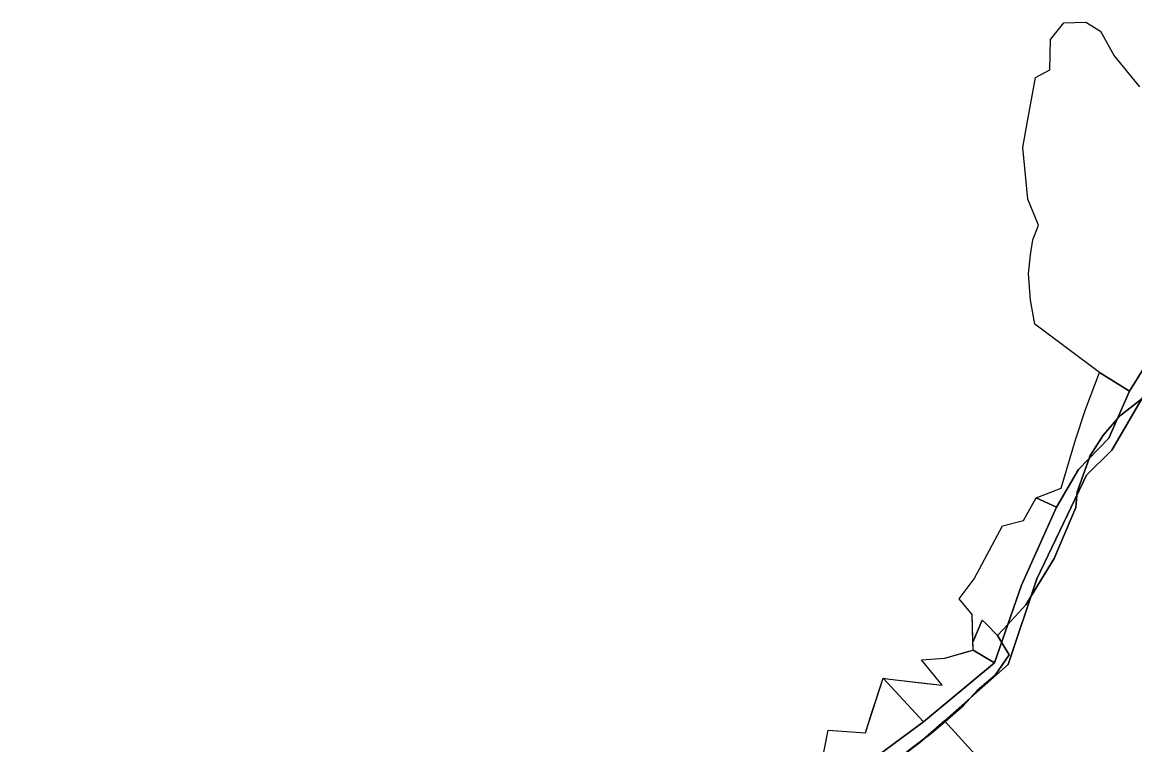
# Model space of a CAD drawing. Extents: x -502026 to -497664, y -1143484 to -1138019.
# Drawn here: x -499892.7 to -499523.9, y -1138567.4 to -1138327.6 of the extents above; entities that cross this region are included whole.
import ezdxf

# ---------------------------------------------------------------- set-up
doc = ezdxf.new("R2010")
doc.units = 0
for name, color, linetype in [('25', 7, 'Continuous'), ('43', 7, 'Continuous'), ('55', 7, 'Continuous'), ('62', 7, 'Continuous')]:
    doc.layers.add(name, color=color, linetype=linetype)

msp = doc.modelspace()

# ---------------------------------------------------------------- linework, layer by layer
at = {"layer": '25'}
msp.add_lwpolyline([(-499520.54, -1138441.91), (-499525.63, -1138450.02), (-499535.53, -1138443.84), (-499557.07, -1138427.87), (-499558.44, -1138419.88), (-499559.08, -1138411.14), (-499558.46, -1138404.79), (-499557.71, -1138399.85), (-499555.85, -1138394.97), (-499559.33, -1138386.33), (-499561, -1138369.2), (-499559.54, -1138361.14), (-499556.78, -1138345.95), (-499552, -1138343.45), (-499551.87, -1138333.34), (-499547.42, -1138327.79), (-499540.08, -1138327.63), (-499535.29, -1138330.65), (-499530.72, -1138338.78), (-499522.27, -1138349.07)], dxfattribs=at)
at = {"layer": '43'}
for points in [[(-499525.63, -1138450.02), (-499532.51, -1138465.69), (-499542.59, -1138476.1), (-499549.8, -1138488.49), (-499556.55, -1138485.4), (-499548.26, -1138482.26), (-499543.51, -1138466.17), (-499540.22, -1138456.11), (-499535.53, -1138443.84)], [(-499570.42, -1138540.15), (-499593.97, -1138559.74), (-499607.33, -1138545.31), (-499605.04, -1138545.58), (-499587.77, -1138547.63), (-499594.54, -1138539.17), (-499586.82, -1138538.61), (-499577.5, -1138535.94)], [(-499593.97, -1138559.74), (-499654.8, -1138604.74), (-499673.9, -1138611.09), (-499680.28, -1138604.82), (-499679.86, -1138586.43), (-499675.7, -1138582.4), (-499654.86, -1138585.01), (-499640.42, -1138582.71), (-499627.69, -1138573.83), (-499625.48, -1138562.56), (-499613.17, -1138563.39), (-499607.33, -1138545.31)]]:
    msp.add_lwpolyline(points, close=True, dxfattribs=at)
at = {"layer": '55'}
for points in [[(-499516.1, -1138443.28), (-499531.49, -1138469.59), (-499539.85, -1138477.89), (-499556.38, -1138512.27), (-499565.83, -1138540.79), (-499586.97, -1138559.44), (-499595.12, -1138566.64), (-499635.16, -1138596.8), (-499637.44, -1138598.51), (-499638.95, -1138599.65), (-499653.4, -1138608.06), (-499707.24, -1138629.85), (-499741.11, -1138634.19), (-499752.34, -1138635.48), (-499780.24, -1138632.61), (-499798.18, -1138628.43), (-499831.31, -1138625.84), (-499846.81, -1138644), (-499880.58, -1138648.07), (-499902.54, -1138656.11)], [(-499902.28, -1138651.26), (-499881.09, -1138643.72), (-499847.82, -1138640.02), (-499841.19, -1138631.46), (-499832.76, -1138621.63), (-499799.7, -1138624.94), (-499779.53, -1138629.26), (-499750.29, -1138630.15), (-499722.97, -1138626.32), (-499711.61, -1138623.64), (-499707.38, -1138622.23), (-499681.92, -1138613.76), (-499673.9, -1138611.09), (-499654.8, -1138604.74), (-499593.97, -1138559.74), (-499570.42, -1138540.15), (-499561.49, -1138514.45), (-499549.8, -1138488.49), (-499542.59, -1138476.1), (-499532.51, -1138465.69), (-499525.63, -1138450.02), (-499520.54, -1138441.91)]]:
    msp.add_lwpolyline(points, dxfattribs=at)
for points in [[(-499502.32, -1138462.17), (-499511.25, -1138477.75), (-499514.06, -1138542.37), (-499518.66, -1138574.05), (-499534.87, -1138614.79), (-499534.99, -1138618.61), (-499538.24, -1138616.75), (-499545.72, -1138612.49), (-499545.21, -1138605.34), (-499586.97, -1138559.44), (-499565.83, -1138540.79), (-499556.38, -1138512.27), (-499539.85, -1138477.89), (-499531.49, -1138469.59), (-499516.1, -1138443.28)], [(-499549.8, -1138488.49), (-499561.49, -1138514.45), (-499570.42, -1138540.15), (-499577.5, -1138535.94), (-499577.78, -1138524.11), (-499582.06, -1138519.01), (-499577.13, -1138512.34), (-499567.69, -1138494.79), (-499560.77, -1138492.92), (-499558.12, -1138488.19), (-499556.55, -1138485.4)], [(-499538.24, -1138616.75), (-499597.17, -1138651.06), (-499603.49, -1138650.39), (-499635.16, -1138596.8), (-499595.12, -1138566.64), (-499586.97, -1138559.44), (-499545.21, -1138605.34), (-499545.72, -1138612.49)]]:
    msp.add_lwpolyline(points, close=True, dxfattribs=at)
at = {"layer": '62'}
for points in [[(-499521.54, -1138452.58), (-499528.56, -1138458), (-499529.72, -1138459.35), (-499532.88, -1138463), (-499534.5, -1138464.87), (-499538.75, -1138471.62), (-499539.04, -1138472.43), (-499543, -1138483.5), (-499543.1, -1138484.64), (-499543.44, -1138488.62), (-499550.66, -1138505.62), (-499558.4, -1138518.37), (-499560, -1138521), (-499566.04, -1138527.54), (-499569.34, -1138531.12), (-499573.16, -1138527.28), (-499574.44, -1138526), (-499577.56, -1138533.29), (-499577.78, -1138524.11), (-499582.06, -1138519.01), (-499577.13, -1138512.34), (-499567.69, -1138494.79), (-499560.77, -1138492.92), (-499558.12, -1138488.19), (-499556.55, -1138485.4), (-499548.26, -1138482.26), (-499543.51, -1138466.17), (-499540.22, -1138456.11), (-499535.53, -1138443.84), (-499557.07, -1138427.87), (-499558.44, -1138419.88), (-499559.08, -1138411.14), (-499558.46, -1138404.79), (-499557.71, -1138399.85), (-499555.85, -1138394.97), (-499559.33, -1138386.33), (-499561, -1138369.2), (-499559.54, -1138361.14), (-499556.78, -1138345.95), (-499552, -1138343.45), (-499551.87, -1138333.34), (-499547.42, -1138327.79), (-499540.08, -1138327.63), (-499535.29, -1138330.65), (-499530.72, -1138338.78), (-499522.27, -1138349.07)], [(-499599.5, -1138569.75), (-499593.45, -1138565.16), (-499591.82, -1138563.93), (-499590.59, -1138563), (-499586.76, -1138559.67), (-499580.81, -1138554.5), (-499578.48, -1138551.95), (-499576.12, -1138549.37), (-499570.19, -1138544.25), (-499565.53, -1138537.5), (-499568.04, -1138533.3), (-499569.34, -1138531.12), (-499566.04, -1138527.54), (-499560, -1138521), (-499558.4, -1138518.37), (-499550.66, -1138505.62), (-499543.44, -1138488.62), (-499543.1, -1138484.64), (-499543, -1138483.5), (-499539.04, -1138472.43), (-499538.75, -1138471.62), (-499534.5, -1138464.87), (-499532.88, -1138463), (-499529.72, -1138459.35), (-499528.56, -1138458), (-499521.54, -1138452.58)], [(-499627.69, -1138573.83), (-499625.48, -1138562.56), (-499613.17, -1138563.39), (-499611, -1138556.67), (-499607.33, -1138545.31), (-499605.04, -1138545.58), (-499592.83, -1138547.03), (-499587.77, -1138547.63), (-499594.54, -1138539.17), (-499586.82, -1138538.61), (-499578.86, -1138536.33), (-499577.5, -1138535.94), (-499577.56, -1138533.29), (-499574.44, -1138526), (-499573.16, -1138527.28), (-499569.34, -1138531.12), (-499568.04, -1138533.3), (-499565.53, -1138537.5), (-499570.19, -1138544.25), (-499576.12, -1138549.37), (-499578.48, -1138551.95), (-499580.81, -1138554.5), (-499586.76, -1138559.67), (-499590.59, -1138563), (-499591.82, -1138563.93), (-499593.45, -1138565.16), (-499599.5, -1138569.75)]]:
    msp.add_lwpolyline(points, dxfattribs=at)

doc.saveas('drawing.dxf')
